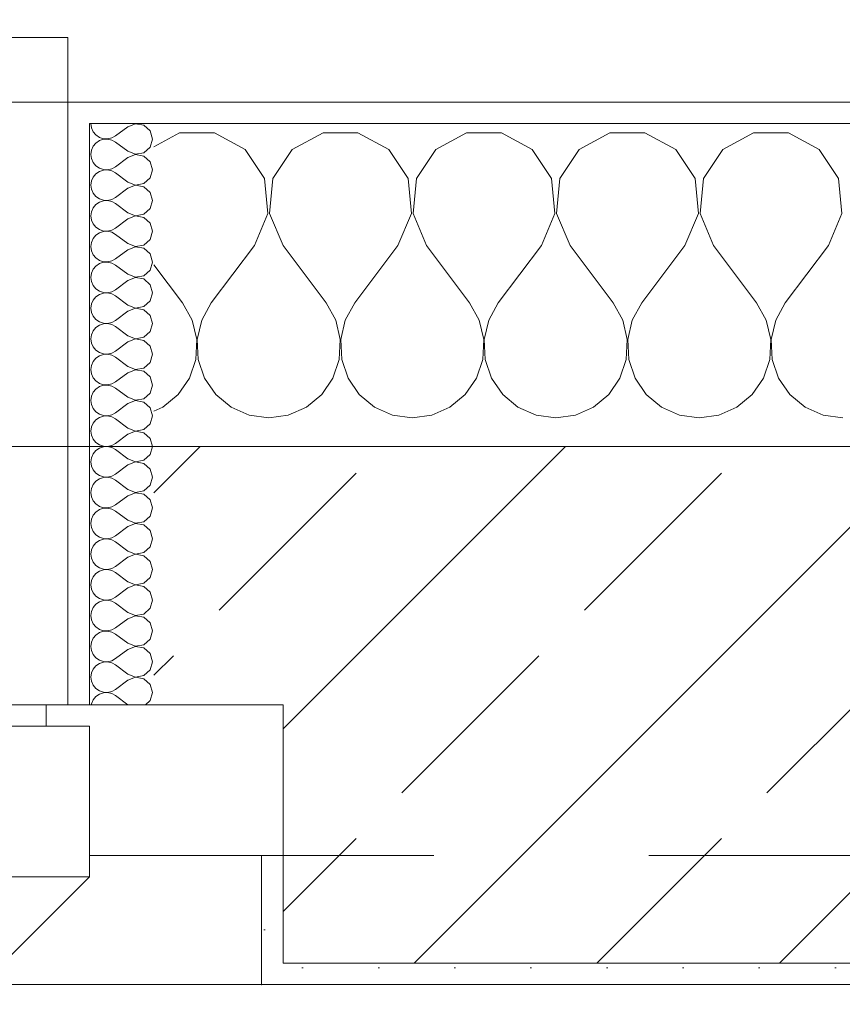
# Model space of a CAD drawing. Header units: metres. Extents: x -4 to 100, y -11 to 17.
# Tile 351 of 656: x 21.418 to 21.8, y 13.436 to 13.893. Entities that reach past the tile are written whole.
import ezdxf

# ---------------------------------------------------------------- set-up
doc = ezdxf.new("R2010")
doc.units = ezdxf.units.M
doc.header["$MEASUREMENT"] = 0
doc.linetypes.add('Strichlinie eng', pattern=[0.115, 0.075, -0.04])
doc.linetypes.add('Untersicht', pattern=[0.1, 0.075, -0.025])
for name, color, linetype in [('152 - Bemaßung_ Beschriftung.Ausbau', 7, 'Continuous'), ('603 - Struktur.Bodenplatte_ Decke Roh', 7, 'Continuous'), ('604 - Struktur.Wand Aussen', 7, 'Continuous'), ('650 - Abdeckung.Fußboden Aufbau', 7, 'Continuous'), ('Neubau_653 - Abdeckung.TB Verkofferung', 7, 'Continuous')]:
    doc.layers.add(name, color=color, linetype=linetype)
doc.styles.add('ERSTELLTER_STIL_2', font='txt')
doc.dimstyles.new('ERSTELLTER_STIL__5', dxfattribs={"dimtxt": 0.1, "dimasz": 0.0532, "dimexe": 0.18, "dimexo": 0.0625, "dimgap": 0, "dimtad": 1, "dimtih": 1, "dimtoh": 1, "dimzin": 0, "dimdsep": 46, "dimtxsty": 'ERSTELLTER_STIL_2', "dimblk": 'ARROWHEAD_2', "dimblk1": 'ARROWHEAD_2', "dimblk2": 'ARROWHEAD_2', "dimcen": 0.09, "dimse1": 1, "dimse2": 1, "dimclrd": 7, "dimclre": 7, "dimclrt": 7, "dimazin": 0, "dimtfac": 1, "dimtdec": 4, "dimtmove": 0, "dimatfit": 3, "dimfxl": 1, "dimtolj": 1, "dimtzin": 0, "dimarcsym": 0})
pattern_1 = [(0, (0, 0), (0, 0.08660254), [0, -0.05]), (0, (0.025, 0.0433), (0, 0.08660254), [0, -0.05])]
pattern_2 = [(45, (0, 0), (-0.01767767, 0.01767767), [0, -0.025])]

# ---------------------------------------------------------------- blocks, each defined once
blk = doc.blocks.new('*X68')
at = {"layer": '604 - Struktur.Wand Aussen', "color": 7, "linetype": 'Continuous', "lineweight": 5}
for p, q in [((21.49188, 13.84066), (21.48, 13.83429)), ((21.50812, 13.84066), (21.49188, 13.84066)), ((21.52243, 13.83299), (21.50812, 13.84066)), ((21.55855, 13.84066), (21.54424, 13.83299)), ((21.57479, 13.84066), (21.55855, 13.84066)), ((21.5891, 13.83299), (21.57479, 13.84066)), ((21.62521, 13.84066), (21.6109, 13.83299)), ((21.64145, 13.84066), (21.62521, 13.84066)), ((21.65576, 13.83299), (21.64145, 13.84066)), ((21.69188, 13.84066), (21.67757, 13.83299)), ((21.70812, 13.84066), (21.69188, 13.84066)), ((21.72243, 13.83299), (21.70812, 13.84066)), ((21.75855, 13.84066), (21.74424, 13.83299)), ((21.77479, 13.84066), (21.75855, 13.84066)), ((21.7891, 13.83299), (21.77479, 13.84066)), ((21.53142, 13.81947), (21.52243, 13.83299)), ((21.54424, 13.83299), (21.53525, 13.81947)), ((21.59808, 13.81947), (21.5891, 13.83299)), ((21.6109, 13.83299), (21.60192, 13.81947)), ((21.66475, 13.81947), (21.65576, 13.83299)), ((21.67757, 13.83299), (21.66858, 13.81947)), ((21.73142, 13.81947), (21.72243, 13.83299)), ((21.74424, 13.83299), (21.73525, 13.81947)), ((21.79808, 13.81947), (21.7891, 13.83299)), ((21.53295, 13.8033), (21.53142, 13.81947)), ((21.53525, 13.81947), (21.53371, 13.8033)), ((21.59962, 13.8033), (21.59808, 13.81947)), ((21.60192, 13.81947), (21.60038, 13.8033)), ((21.66629, 13.8033), (21.66475, 13.81947)), ((21.66858, 13.81947), (21.66705, 13.8033)), ((21.73295, 13.8033), (21.73142, 13.81947)), ((21.73525, 13.81947), (21.73371, 13.8033)), ((21.79962, 13.8033), (21.79808, 13.81947)), ((21.52667, 13.78833), (21.53295, 13.8033)), ((21.53371, 13.8033), (21.54, 13.78833)), ((21.59333, 13.78833), (21.59962, 13.8033)), ((21.60038, 13.8033), (21.60667, 13.78833)), ((21.66, 13.78833), (21.66629, 13.8033)), ((21.66705, 13.8033), (21.67333, 13.78833)), ((21.72667, 13.78833), (21.73295, 13.8033)), ((21.73371, 13.8033), (21.74, 13.78833)), ((21.79333, 13.78833), (21.79962, 13.8033)), ((21.52667, 13.78833), (21.50667, 13.76167)), ((21.54, 13.78833), (21.56, 13.76167)), ((21.59333, 13.78833), (21.57333, 13.76167)), ((21.60667, 13.78833), (21.62667, 13.76167)), ((21.66, 13.78833), (21.64, 13.76167)), ((21.67333, 13.78833), (21.69333, 13.76167)), ((21.72667, 13.78833), (21.70667, 13.76167)), ((21.74, 13.78833), (21.76, 13.76167)), ((21.79333, 13.78833), (21.77333, 13.76167)), ((21.48, 13.77944), (21.49333, 13.76167)), ((21.49778, 13.75362), (21.49333, 13.76167)), ((21.50667, 13.76167), (21.50222, 13.75362)), ((21.56445, 13.75362), (21.56, 13.76167)), ((21.57333, 13.76167), (21.56888, 13.75362)), ((21.63112, 13.75362), (21.62667, 13.76167)), ((21.64, 13.76167), (21.63555, 13.75362)), ((21.69778, 13.75362), (21.69333, 13.76167)), ((21.70667, 13.76167), (21.70222, 13.75362)), ((21.76445, 13.75362), (21.76, 13.76167)), ((21.77333, 13.76167), (21.76888, 13.75362)), ((21.49987, 13.74466), (21.49778, 13.75362)), ((21.50222, 13.75362), (21.50013, 13.74466)), ((21.56653, 13.74466), (21.56445, 13.75362)), ((21.56888, 13.75362), (21.5668, 13.74466)), ((21.6332, 13.74466), (21.63112, 13.75362)), ((21.63555, 13.75362), (21.63347, 13.74466)), ((21.69987, 13.74466), (21.69778, 13.75362)), ((21.70222, 13.75362), (21.70013, 13.74466)), ((21.76653, 13.74466), (21.76445, 13.75362)), ((21.76888, 13.75362), (21.7668, 13.74466)), ((21.49942, 13.73547), (21.49987, 13.74466)), ((21.50013, 13.74466), (21.50058, 13.73547)), ((21.56609, 13.73547), (21.56653, 13.74466)), ((21.5668, 13.74466), (21.56725, 13.73547)), ((21.63275, 13.73547), (21.6332, 13.74466)), ((21.63347, 13.74466), (21.63391, 13.73547)), ((21.69942, 13.73547), (21.69987, 13.74466)), ((21.70013, 13.74466), (21.70058, 13.73547)), ((21.76609, 13.73547), (21.76653, 13.74466)), ((21.7668, 13.74466), (21.76725, 13.73547)), ((21.49648, 13.72676), (21.49942, 13.73547)), ((21.50058, 13.73547), (21.50352, 13.72676)), ((21.56315, 13.72676), (21.56609, 13.73547)), ((21.56725, 13.73547), (21.57019, 13.72676)), ((21.62981, 13.72676), (21.63275, 13.73547)), ((21.63391, 13.73547), (21.63685, 13.72676)), ((21.69648, 13.72676), (21.69942, 13.73547)), ((21.70058, 13.73547), (21.70352, 13.72676)), ((21.76315, 13.72676), (21.76609, 13.73547)), ((21.76725, 13.73547), (21.77019, 13.72676)), ((21.49127, 13.71918), (21.49648, 13.72676)), ((21.50352, 13.72676), (21.50873, 13.71918)), ((21.55794, 13.71918), (21.56315, 13.72676)), ((21.57019, 13.72676), (21.57539, 13.71918)), ((21.62461, 13.71918), (21.62981, 13.72676)), ((21.63685, 13.72676), (21.64206, 13.71918)), ((21.69127, 13.71918), (21.69648, 13.72676)), ((21.70352, 13.72676), (21.70873, 13.71918)), ((21.75794, 13.71918), (21.76315, 13.72676)), ((21.77019, 13.72676), (21.77539, 13.71918)), ((21.48419, 13.71331), (21.49127, 13.71918)), ((21.50873, 13.71918), (21.51581, 13.71331)), ((21.55086, 13.71331), (21.55794, 13.71918)), ((21.57539, 13.71918), (21.58248, 13.71331)), ((21.61752, 13.71331), (21.62461, 13.71918)), ((21.64206, 13.71918), (21.64914, 13.71331)), ((21.68419, 13.71331), (21.69127, 13.71918)), ((21.70873, 13.71918), (21.71581, 13.71331)), ((21.75086, 13.71331), (21.75794, 13.71918)), ((21.77539, 13.71918), (21.78248, 13.71331)), ((21.48, 13.71146), (21.48419, 13.71331)), ((21.51581, 13.71331), (21.52422, 13.7096)), ((21.54244, 13.7096), (21.55086, 13.71331)), ((21.58248, 13.71331), (21.59089, 13.7096)), ((21.60911, 13.7096), (21.61752, 13.71331)), ((21.64914, 13.71331), (21.65756, 13.7096)), ((21.67578, 13.7096), (21.68419, 13.71331)), ((21.71581, 13.71331), (21.72422, 13.7096)), ((21.74244, 13.7096), (21.75086, 13.71331)), ((21.78248, 13.71331), (21.79089, 13.7096)), ((21.52422, 13.7096), (21.53333, 13.70833)), ((21.53333, 13.70833), (21.54244, 13.7096)), ((21.59089, 13.7096), (21.6, 13.70833)), ((21.6, 13.70833), (21.60911, 13.7096)), ((21.65756, 13.7096), (21.66667, 13.70833)), ((21.66667, 13.70833), (21.67578, 13.7096)), ((21.72422, 13.7096), (21.73333, 13.70833)), ((21.73333, 13.70833), (21.74244, 13.7096)), ((21.79089, 13.7096), (21.8, 13.70833))]:
    blk.add_line(p, q, dxfattribs=at)
blk = doc.blocks.new('*X88')
at = {"layer": '604 - Struktur.Wand Aussen', "color": 7, "linetype": 'Continuous', "lineweight": 5}
for p, q in [((21.45071, 13.845), (21.45099, 13.84305)), ((21.45099, 13.84305), (21.45178, 13.84124)), ((21.46786, 13.84357), (21.46214, 13.83929)), ((21.4715, 13.84497), (21.46786, 13.84357)), ((21.47534, 13.84425), (21.4715, 13.84497)), ((21.47822, 13.84161), (21.47534, 13.84425)), ((21.45178, 13.84124), (21.45304, 13.83973)), ((21.45304, 13.83973), (21.45466, 13.83861)), ((21.45466, 13.83861), (21.45653, 13.83798)), ((21.45653, 13.83798), (21.4585, 13.83789)), ((21.4585, 13.83783), (21.45653, 13.83773)), ((21.4585, 13.83789), (21.46042, 13.83833)), ((21.46042, 13.83738), (21.4585, 13.83783)), ((21.46042, 13.83833), (21.46214, 13.83929)), ((21.47929, 13.83786), (21.47822, 13.84161)), ((21.47822, 13.8341), (21.47929, 13.83786)), ((21.45178, 13.83447), (21.45099, 13.83267)), ((21.45304, 13.83599), (21.45178, 13.83447)), ((21.45466, 13.8371), (21.45304, 13.83599)), ((21.45653, 13.83773), (21.45466, 13.8371)), ((21.46214, 13.83643), (21.46042, 13.83738)), ((21.46786, 13.83214), (21.46214, 13.83643)), ((21.47534, 13.83147), (21.47822, 13.8341)), ((21.45099, 13.83267), (21.45071, 13.83071)), ((21.45071, 13.83071), (21.45099, 13.82876)), ((21.45099, 13.82876), (21.45178, 13.82696)), ((21.46786, 13.82929), (21.46214, 13.825)), ((21.46786, 13.83214), (21.4715, 13.83074)), ((21.4715, 13.83069), (21.46786, 13.82929)), ((21.4715, 13.83074), (21.47534, 13.83147)), ((21.47534, 13.82996), (21.4715, 13.83069)), ((21.47822, 13.82733), (21.47534, 13.82996)), ((21.45178, 13.82696), (21.45304, 13.82544)), ((21.45304, 13.82544), (21.45466, 13.82433)), ((21.45466, 13.82433), (21.45653, 13.8237)), ((21.4585, 13.8236), (21.46042, 13.82405)), ((21.46042, 13.82405), (21.46214, 13.825)), ((21.47929, 13.82357), (21.47822, 13.82733)), ((21.45178, 13.82018), (21.45099, 13.81838)), ((21.45304, 13.8217), (21.45178, 13.82018)), ((21.45466, 13.82282), (21.45304, 13.8217)), ((21.45653, 13.82345), (21.45466, 13.82282)), ((21.45653, 13.8237), (21.4585, 13.8236)), ((21.4585, 13.82354), (21.45653, 13.82345)), ((21.46042, 13.8231), (21.4585, 13.82354)), ((21.46214, 13.82214), (21.46042, 13.8231)), ((21.46786, 13.81786), (21.46214, 13.82214)), ((21.47534, 13.81718), (21.47822, 13.81982)), ((21.47822, 13.81982), (21.47929, 13.82357)), ((21.45099, 13.81838), (21.45071, 13.81643)), ((21.45071, 13.81643), (21.45099, 13.81448)), ((21.46786, 13.815), (21.46214, 13.81071)), ((21.46786, 13.81786), (21.4715, 13.81646)), ((21.4715, 13.8164), (21.46786, 13.815)), ((21.4715, 13.81646), (21.47534, 13.81718)), ((21.47534, 13.81567), (21.4715, 13.8164)), ((21.47822, 13.81304), (21.47534, 13.81567)), ((21.45099, 13.81448), (21.45178, 13.81267)), ((21.45178, 13.81267), (21.45304, 13.81116)), ((21.45304, 13.81116), (21.45466, 13.81004)), ((21.46042, 13.80976), (21.46214, 13.81071)), ((21.47929, 13.80929), (21.47822, 13.81304)), ((21.45178, 13.8059), (21.45099, 13.80409)), ((21.45304, 13.80742), (21.45178, 13.8059)), ((21.45466, 13.80853), (21.45304, 13.80742)), ((21.45466, 13.81004), (21.45653, 13.80941)), ((21.45653, 13.80916), (21.45466, 13.80853)), ((21.45653, 13.80941), (21.4585, 13.80931)), ((21.4585, 13.80926), (21.45653, 13.80916)), ((21.4585, 13.80931), (21.46042, 13.80976)), ((21.46042, 13.80881), (21.4585, 13.80926)), ((21.46214, 13.80786), (21.46042, 13.80881)), ((21.46786, 13.80357), (21.46214, 13.80786)), ((21.47822, 13.80553), (21.47929, 13.80929)), ((21.45099, 13.80409), (21.45071, 13.80214)), ((21.45071, 13.80214), (21.45099, 13.80019)), ((21.46786, 13.80357), (21.4715, 13.80217)), ((21.4715, 13.80211), (21.46786, 13.80071)), ((21.4715, 13.80217), (21.47534, 13.8029)), ((21.47534, 13.80139), (21.4715, 13.80211)), ((21.47534, 13.8029), (21.47822, 13.80553)), ((21.47822, 13.79876), (21.47534, 13.80139)), ((21.45099, 13.80019), (21.45178, 13.79839)), ((21.45178, 13.79839), (21.45304, 13.79687)), ((21.45304, 13.79687), (21.45466, 13.79575)), ((21.46786, 13.80071), (21.46214, 13.79643)), ((21.47929, 13.795), (21.47822, 13.79876)), ((21.45304, 13.79313), (21.45178, 13.79161)), ((21.45466, 13.79425), (21.45304, 13.79313)), ((21.45466, 13.79575), (21.45653, 13.79512)), ((21.45653, 13.79488), (21.45466, 13.79425)), ((21.45653, 13.79512), (21.4585, 13.79503)), ((21.4585, 13.79497), (21.45653, 13.79488)), ((21.4585, 13.79503), (21.46042, 13.79547)), ((21.46042, 13.79453), (21.4585, 13.79497)), ((21.46042, 13.79547), (21.46214, 13.79643)), ((21.46214, 13.79357), (21.46042, 13.79453)), ((21.46786, 13.78929), (21.46214, 13.79357)), ((21.47822, 13.79124), (21.47929, 13.795)), ((21.45099, 13.78981), (21.45071, 13.78786)), ((21.45071, 13.78786), (21.45099, 13.78591)), ((21.45178, 13.79161), (21.45099, 13.78981)), ((21.46786, 13.78929), (21.4715, 13.78789)), ((21.4715, 13.78783), (21.46786, 13.78643)), ((21.4715, 13.78789), (21.47534, 13.78861)), ((21.47534, 13.7871), (21.4715, 13.78783)), ((21.47534, 13.78861), (21.47822, 13.79124)), ((21.45099, 13.78591), (21.45178, 13.7841)), ((21.45178, 13.7841), (21.45304, 13.78258)), ((21.46786, 13.78643), (21.46214, 13.78214)), ((21.47822, 13.78447), (21.47534, 13.7871)), ((21.47929, 13.78071), (21.47822, 13.78447)), ((21.45304, 13.77884), (21.45178, 13.77733)), ((21.45304, 13.78258), (21.45466, 13.78147)), ((21.45466, 13.77996), (21.45304, 13.77884)), ((21.45466, 13.78147), (21.45653, 13.78084)), ((21.45653, 13.78059), (21.45466, 13.77996)), ((21.45653, 13.78084), (21.4585, 13.78074)), ((21.4585, 13.78069), (21.45653, 13.78059)), ((21.4585, 13.78074), (21.46042, 13.78119)), ((21.46042, 13.78024), (21.4585, 13.78069)), ((21.46042, 13.78119), (21.46214, 13.78214)), ((21.46214, 13.77929), (21.46042, 13.78024)), ((21.46786, 13.775), (21.46214, 13.77929)), ((21.47822, 13.77696), (21.47929, 13.78071)), ((21.45099, 13.77552), (21.45071, 13.77357)), ((21.45178, 13.77733), (21.45099, 13.77552)), ((21.46786, 13.775), (21.4715, 13.7736)), ((21.4715, 13.7736), (21.47534, 13.77433)), ((21.47534, 13.77433), (21.47822, 13.77696)), ((21.45071, 13.77357), (21.45099, 13.77162)), ((21.45099, 13.77162), (21.45178, 13.76982)), ((21.45178, 13.76982), (21.45304, 13.7683)), ((21.46786, 13.77214), (21.46214, 13.76786)), ((21.4715, 13.77354), (21.46786, 13.77214)), ((21.47534, 13.77282), (21.4715, 13.77354)), ((21.47822, 13.77018), (21.47534, 13.77282)), ((21.47929, 13.76643), (21.47822, 13.77018)), ((21.45304, 13.76456), (21.45178, 13.76304)), ((21.45304, 13.7683), (21.45466, 13.76718)), ((21.45466, 13.76567), (21.45304, 13.76456)), ((21.45466, 13.76718), (21.45653, 13.76655)), ((21.45653, 13.7663), (21.45466, 13.76567)), ((21.45653, 13.76655), (21.4585, 13.76646)), ((21.4585, 13.7664), (21.45653, 13.7663)), ((21.4585, 13.76646), (21.46042, 13.7669)), ((21.46042, 13.76595), (21.4585, 13.7664)), ((21.46042, 13.7669), (21.46214, 13.76786)), ((21.46214, 13.765), (21.46042, 13.76595)), ((21.46786, 13.76071), (21.46214, 13.765)), ((21.47822, 13.76267), (21.47929, 13.76643)), ((21.45099, 13.76124), (21.45071, 13.75929)), ((21.45178, 13.76304), (21.45099, 13.76124)), ((21.46786, 13.76071), (21.4715, 13.75931)), ((21.4715, 13.75931), (21.47534, 13.76004)), ((21.47534, 13.76004), (21.47822, 13.76267)), ((21.45071, 13.75929), (21.45099, 13.75733)), ((21.45099, 13.75733), (21.45178, 13.75553)), ((21.45178, 13.75553), (21.45304, 13.75401)), ((21.46786, 13.75786), (21.46214, 13.75357)), ((21.4715, 13.75926), (21.46786, 13.75786)), ((21.47534, 13.75853), (21.4715, 13.75926)), ((21.47822, 13.7559), (21.47534, 13.75853)), ((21.47929, 13.75214), (21.47822, 13.7559)), ((21.45304, 13.75401), (21.45466, 13.7529)), ((21.45466, 13.75139), (21.45304, 13.75027)), ((21.45466, 13.7529), (21.45653, 13.75227)), ((21.45653, 13.75202), (21.45466, 13.75139)), ((21.45653, 13.75227), (21.4585, 13.75217)), ((21.4585, 13.75211), (21.45653, 13.75202)), ((21.4585, 13.75217), (21.46042, 13.75262)), ((21.46042, 13.75167), (21.4585, 13.75211)), ((21.46042, 13.75262), (21.46214, 13.75357)), ((21.46214, 13.75071), (21.46042, 13.75167)), ((21.47822, 13.74839), (21.47929, 13.75214)), ((21.45099, 13.74695), (21.45071, 13.745)), ((21.45178, 13.74876), (21.45099, 13.74695)), ((21.45304, 13.75027), (21.45178, 13.74876)), ((21.46786, 13.74643), (21.46214, 13.75071)), ((21.46786, 13.74643), (21.4715, 13.74503)), ((21.47534, 13.74575), (21.47822, 13.74839)), ((21.45071, 13.745), (21.45099, 13.74305)), ((21.45099, 13.74305), (21.45178, 13.74124)), ((21.46786, 13.74357), (21.46214, 13.73929)), ((21.4715, 13.74497), (21.46786, 13.74357)), ((21.4715, 13.74503), (21.47534, 13.74575)), ((21.47534, 13.74425), (21.4715, 13.74497)), ((21.47822, 13.74161), (21.47534, 13.74425)), ((21.45178, 13.74124), (21.45304, 13.73973)), ((21.45304, 13.73973), (21.45466, 13.73861)), ((21.45466, 13.7371), (21.45304, 13.73599)), ((21.45466, 13.73861), (21.45653, 13.73798)), ((21.45653, 13.73773), (21.45466, 13.7371)), ((21.45653, 13.73798), (21.4585, 13.73789)), ((21.4585, 13.73783), (21.45653, 13.73773)), ((21.4585, 13.73789), (21.46042, 13.73833)), ((21.46042, 13.73738), (21.4585, 13.73783)), ((21.46042, 13.73833), (21.46214, 13.73929)), ((21.46214, 13.73643), (21.46042, 13.73738)), ((21.47929, 13.73786), (21.47822, 13.74161)), ((21.47822, 13.7341), (21.47929, 13.73786)), ((21.45099, 13.73267), (21.45071, 13.73071)), ((21.45178, 13.73447), (21.45099, 13.73267)), ((21.45304, 13.73599), (21.45178, 13.73447)), ((21.46786, 13.73214), (21.46214, 13.73643)), ((21.47534, 13.73147), (21.47822, 13.7341)), ((21.45071, 13.73071), (21.45099, 13.72876)), ((21.45099, 13.72876), (21.45178, 13.72696)), ((21.46786, 13.72929), (21.46214, 13.725)), ((21.46786, 13.73214), (21.4715, 13.73074)), ((21.4715, 13.73069), (21.46786, 13.72929)), ((21.4715, 13.73074), (21.47534, 13.73147)), ((21.47534, 13.72996), (21.4715, 13.73069)), ((21.47822, 13.72733), (21.47534, 13.72996)), ((21.45178, 13.72696), (21.45304, 13.72544)), ((21.45304, 13.72544), (21.45466, 13.72433)), ((21.45466, 13.72433), (21.45653, 13.7237)), ((21.45653, 13.72345), (21.45466, 13.72282)), ((21.45653, 13.7237), (21.4585, 13.7236)), ((21.4585, 13.72354), (21.45653, 13.72345)), ((21.4585, 13.7236), (21.46042, 13.72405)), ((21.46042, 13.7231), (21.4585, 13.72354)), ((21.46042, 13.72405), (21.46214, 13.725)), ((21.47929, 13.72357), (21.47822, 13.72733)), ((21.47822, 13.71982), (21.47929, 13.72357)), ((21.45178, 13.72018), (21.45099, 13.71838)), ((21.45304, 13.7217), (21.45178, 13.72018)), ((21.45466, 13.72282), (21.45304, 13.7217)), ((21.46214, 13.72214), (21.46042, 13.7231)), ((21.46786, 13.71786), (21.46214, 13.72214)), ((21.47534, 13.71718), (21.47822, 13.71982)), ((21.45099, 13.71838), (21.45071, 13.71643)), ((21.45071, 13.71643), (21.45099, 13.71448)), ((21.45099, 13.71448), (21.45178, 13.71267)), ((21.46786, 13.715), (21.46214, 13.71071)), ((21.46786, 13.71786), (21.4715, 13.71646)), ((21.4715, 13.7164), (21.46786, 13.715)), ((21.4715, 13.71646), (21.47534, 13.71718)), ((21.47534, 13.71567), (21.4715, 13.7164)), ((21.47822, 13.71304), (21.47534, 13.71567)), ((21.45178, 13.71267), (21.45304, 13.71116)), ((21.45304, 13.71116), (21.45466, 13.71004)), ((21.45466, 13.71004), (21.45653, 13.70941)), ((21.4585, 13.70931), (21.46042, 13.70976)), ((21.46042, 13.70976), (21.46214, 13.71071)), ((21.47929, 13.70929), (21.47822, 13.71304)), ((21.45178, 13.7059), (21.45099, 13.70409)), ((21.45304, 13.70742), (21.45178, 13.7059)), ((21.45466, 13.70853), (21.45304, 13.70742)), ((21.45653, 13.70916), (21.45466, 13.70853)), ((21.45653, 13.70941), (21.4585, 13.70931)), ((21.4585, 13.70926), (21.45653, 13.70916)), ((21.46042, 13.70881), (21.4585, 13.70926)), ((21.46214, 13.70786), (21.46042, 13.70881)), ((21.46786, 13.70357), (21.46214, 13.70786)), ((21.47534, 13.7029), (21.47822, 13.70553)), ((21.47822, 13.70553), (21.47929, 13.70929)), ((21.45099, 13.70409), (21.45071, 13.70214)), ((21.45071, 13.70214), (21.45099, 13.70019)), ((21.46786, 13.70071), (21.46214, 13.69643)), ((21.46786, 13.70357), (21.4715, 13.70217)), ((21.4715, 13.70211), (21.46786, 13.70071)), ((21.4715, 13.70217), (21.47534, 13.7029)), ((21.47534, 13.70139), (21.4715, 13.70211)), ((21.47822, 13.69876), (21.47534, 13.70139)), ((21.45099, 13.70019), (21.45178, 13.69839)), ((21.45178, 13.69839), (21.45304, 13.69687)), ((21.45304, 13.69687), (21.45466, 13.69575)), ((21.46042, 13.69547), (21.46214, 13.69643)), ((21.47929, 13.695), (21.47822, 13.69876)), ((21.45178, 13.69161), (21.45099, 13.68981)), ((21.45304, 13.69313), (21.45178, 13.69161)), ((21.45466, 13.69425), (21.45304, 13.69313)), ((21.45466, 13.69575), (21.45653, 13.69512)), ((21.45653, 13.69488), (21.45466, 13.69425)), ((21.45653, 13.69512), (21.4585, 13.69503)), ((21.4585, 13.69497), (21.45653, 13.69488)), ((21.4585, 13.69503), (21.46042, 13.69547)), ((21.46042, 13.69453), (21.4585, 13.69497)), ((21.46214, 13.69357), (21.46042, 13.69453)), ((21.46786, 13.68929), (21.46214, 13.69357)), ((21.47822, 13.69124), (21.47929, 13.695)), ((21.45099, 13.68981), (21.45071, 13.68786)), ((21.45071, 13.68786), (21.45099, 13.68591)), ((21.46786, 13.68929), (21.4715, 13.68789)), ((21.4715, 13.68783), (21.46786, 13.68643)), ((21.4715, 13.68789), (21.47534, 13.68861)), ((21.47534, 13.6871), (21.4715, 13.68783)), ((21.47534, 13.68861), (21.47822, 13.69124)), ((21.47822, 13.68447), (21.47534, 13.6871)), ((21.45099, 13.68591), (21.45178, 13.6841)), ((21.45178, 13.6841), (21.45304, 13.68258)), ((21.45304, 13.68258), (21.45466, 13.68147)), ((21.46786, 13.68643), (21.46214, 13.68214)), ((21.47929, 13.68071), (21.47822, 13.68447)), ((21.45304, 13.67884), (21.45178, 13.67733)), ((21.45466, 13.67996), (21.45304, 13.67884)), ((21.45466, 13.68147), (21.45653, 13.68084)), ((21.45653, 13.68059), (21.45466, 13.67996)), ((21.45653, 13.68084), (21.4585, 13.68074)), ((21.4585, 13.68069), (21.45653, 13.68059)), ((21.4585, 13.68074), (21.46042, 13.68119)), ((21.46042, 13.68024), (21.4585, 13.68069)), ((21.46042, 13.68119), (21.46214, 13.68214)), ((21.46214, 13.67929), (21.46042, 13.68024)), ((21.46786, 13.675), (21.46214, 13.67929)), ((21.47822, 13.67696), (21.47929, 13.68071)), ((21.45099, 13.67552), (21.45071, 13.67357)), ((21.45071, 13.67357), (21.45099, 13.67162)), ((21.45178, 13.67733), (21.45099, 13.67552)), ((21.46786, 13.675), (21.4715, 13.6736)), ((21.4715, 13.67354), (21.46786, 13.67214)), ((21.4715, 13.6736), (21.47534, 13.67433)), ((21.47534, 13.67282), (21.4715, 13.67354)), ((21.47534, 13.67433), (21.47822, 13.67696)), ((21.45099, 13.67162), (21.45178, 13.66982)), ((21.45178, 13.66982), (21.45304, 13.6683)), ((21.46786, 13.67214), (21.46214, 13.66786)), ((21.47822, 13.67018), (21.47534, 13.67282)), ((21.47929, 13.66643), (21.47822, 13.67018)), ((21.45304, 13.66456), (21.45178, 13.66304)), ((21.45304, 13.6683), (21.45466, 13.66718)), ((21.45466, 13.66567), (21.45304, 13.66456)), ((21.45466, 13.66718), (21.45653, 13.66655)), ((21.45653, 13.6663), (21.45466, 13.66567)), ((21.45653, 13.66655), (21.4585, 13.66646)), ((21.4585, 13.6664), (21.45653, 13.6663)), ((21.4585, 13.66646), (21.46042, 13.6669)), ((21.46042, 13.66595), (21.4585, 13.6664)), ((21.46042, 13.6669), (21.46214, 13.66786)), ((21.46214, 13.665), (21.46042, 13.66595)), ((21.46786, 13.66071), (21.46214, 13.665)), ((21.47822, 13.66267), (21.47929, 13.66643)), ((21.45099, 13.66124), (21.45071, 13.65929)), ((21.45178, 13.66304), (21.45099, 13.66124)), ((21.46786, 13.66071), (21.4715, 13.65931)), ((21.4715, 13.65931), (21.47534, 13.66004)), ((21.47534, 13.66004), (21.47822, 13.66267)), ((21.45071, 13.65929), (21.45099, 13.65733)), ((21.45099, 13.65733), (21.45178, 13.65553)), ((21.45178, 13.65553), (21.45304, 13.65401)), ((21.46786, 13.65786), (21.46214, 13.65357)), ((21.4715, 13.65926), (21.46786, 13.65786)), ((21.47534, 13.65853), (21.4715, 13.65926)), ((21.47822, 13.6559), (21.47534, 13.65853)), ((21.47929, 13.65214), (21.47822, 13.6559)), ((21.45304, 13.65027), (21.45178, 13.64876)), ((21.45304, 13.65401), (21.45466, 13.6529)), ((21.45466, 13.65139), (21.45304, 13.65027)), ((21.45466, 13.6529), (21.45653, 13.65227)), ((21.45653, 13.65202), (21.45466, 13.65139)), ((21.45653, 13.65227), (21.4585, 13.65217)), ((21.4585, 13.65211), (21.45653, 13.65202)), ((21.4585, 13.65217), (21.46042, 13.65262)), ((21.46042, 13.65167), (21.4585, 13.65211)), ((21.46042, 13.65262), (21.46214, 13.65357)), ((21.46214, 13.65071), (21.46042, 13.65167)), ((21.46786, 13.64643), (21.46214, 13.65071)), ((21.47822, 13.64839), (21.47929, 13.65214)), ((21.45099, 13.64695), (21.45071, 13.645)), ((21.45178, 13.64876), (21.45099, 13.64695)), ((21.46786, 13.64643), (21.4715, 13.64503)), ((21.4715, 13.64503), (21.47534, 13.64575)), ((21.47534, 13.64575), (21.47822, 13.64839)), ((21.45071, 13.645), (21.45099, 13.64305)), ((21.45099, 13.64305), (21.45178, 13.64124)), ((21.45178, 13.64124), (21.45304, 13.63973)), ((21.46786, 13.64357), (21.46214, 13.63929)), ((21.4715, 13.64497), (21.46786, 13.64357)), ((21.47534, 13.64425), (21.4715, 13.64497)), ((21.47822, 13.64161), (21.47534, 13.64425)), ((21.47929, 13.63786), (21.47822, 13.64161)), ((21.45304, 13.63973), (21.45466, 13.63861)), ((21.45466, 13.6371), (21.45304, 13.63599)), ((21.45466, 13.63861), (21.45653, 13.63798)), ((21.45653, 13.63773), (21.45466, 13.6371)), ((21.45653, 13.63798), (21.4585, 13.63789)), ((21.4585, 13.63783), (21.45653, 13.63773)), ((21.4585, 13.63789), (21.46042, 13.63833)), ((21.46042, 13.63738), (21.4585, 13.63783)), ((21.46042, 13.63833), (21.46214, 13.63929)), ((21.46214, 13.63643), (21.46042, 13.63738)), ((21.47822, 13.6341), (21.47929, 13.63786)), ((21.45099, 13.63267), (21.45071, 13.63071)), ((21.45178, 13.63447), (21.45099, 13.63267)), ((21.45304, 13.63599), (21.45178, 13.63447)), ((21.46786, 13.63214), (21.46214, 13.63643)), ((21.46786, 13.63214), (21.4715, 13.63074)), ((21.47534, 13.63147), (21.47822, 13.6341)), ((21.45071, 13.63071), (21.45099, 13.62876)), ((21.45099, 13.62876), (21.45178, 13.62696)), ((21.46786, 13.62929), (21.46214, 13.625)), ((21.4715, 13.63069), (21.46786, 13.62929)), ((21.4715, 13.63074), (21.47534, 13.63147)), ((21.47534, 13.62996), (21.4715, 13.63069)), ((21.47822, 13.62733), (21.47534, 13.62996)), ((21.47929, 13.62357), (21.47822, 13.62733)), ((21.45178, 13.62696), (21.45304, 13.62544)), ((21.45304, 13.62544), (21.45466, 13.62433)), ((21.45466, 13.62282), (21.45304, 13.6217)), ((21.45466, 13.62433), (21.45653, 13.6237)), ((21.45653, 13.62345), (21.45466, 13.62282)), ((21.45653, 13.6237), (21.4585, 13.6236)), ((21.4585, 13.62354), (21.45653, 13.62345)), ((21.4585, 13.6236), (21.46042, 13.62405)), ((21.46042, 13.6231), (21.4585, 13.62354)), ((21.46042, 13.62405), (21.46214, 13.625)), ((21.46214, 13.62214), (21.46042, 13.6231)), ((21.47822, 13.61982), (21.47929, 13.62357)), ((21.45099, 13.61838), (21.45071, 13.61643)), ((21.45178, 13.62018), (21.45099, 13.61838)), ((21.45304, 13.6217), (21.45178, 13.62018)), ((21.46786, 13.61786), (21.46214, 13.62214)), ((21.47534, 13.61718), (21.47822, 13.61982)), ((21.45071, 13.61643), (21.45099, 13.61448)), ((21.45099, 13.61448), (21.45178, 13.61267)), ((21.46786, 13.615), (21.46214, 13.61071)), ((21.46786, 13.61786), (21.4715, 13.61646)), ((21.4715, 13.6164), (21.46786, 13.615)), ((21.4715, 13.61646), (21.47534, 13.61718)), ((21.47534, 13.61567), (21.4715, 13.6164)), ((21.47822, 13.61304), (21.47534, 13.61567)), ((21.45178, 13.61267), (21.45304, 13.61116)), ((21.45304, 13.61116), (21.45466, 13.61004)), ((21.45466, 13.61004), (21.45653, 13.60941)), ((21.45653, 13.60916), (21.45466, 13.60853)), ((21.45653, 13.60941), (21.4585, 13.60931)), ((21.4585, 13.60926), (21.45653, 13.60916)), ((21.4585, 13.60931), (21.46042, 13.60976)), ((21.46042, 13.60881), (21.4585, 13.60926)), ((21.46042, 13.60976), (21.46214, 13.61071)), ((21.47929, 13.60929), (21.47822, 13.61304)), ((21.47822, 13.60553), (21.47929, 13.60929)), ((21.45178, 13.6059), (21.45099, 13.60409)), ((21.45304, 13.60742), (21.45178, 13.6059)), ((21.45466, 13.60853), (21.45304, 13.60742)), ((21.46214, 13.60786), (21.46042, 13.60881)), ((21.46786, 13.60357), (21.46214, 13.60786)), ((21.47534, 13.6029), (21.47822, 13.60553)), ((21.45099, 13.60409), (21.45071, 13.60214)), ((21.45071, 13.60214), (21.45099, 13.60019)), ((21.45099, 13.60019), (21.45178, 13.59839)), ((21.46786, 13.60071), (21.46214, 13.59643)), ((21.46786, 13.60357), (21.4715, 13.60217)), ((21.4715, 13.60211), (21.46786, 13.60071)), ((21.4715, 13.60217), (21.47534, 13.6029)), ((21.47534, 13.60139), (21.4715, 13.60211)), ((21.47822, 13.59876), (21.47534, 13.60139)), ((21.45178, 13.59839), (21.45304, 13.59687)), ((21.45304, 13.59687), (21.45466, 13.59575)), ((21.45466, 13.59575), (21.45653, 13.59512)), ((21.4585, 13.59503), (21.46042, 13.59547)), ((21.46042, 13.59547), (21.46214, 13.59643)), ((21.47929, 13.595), (21.47822, 13.59876)), ((21.45178, 13.59161), (21.45099, 13.58981)), ((21.45304, 13.59313), (21.45178, 13.59161)), ((21.45466, 13.59425), (21.45304, 13.59313)), ((21.45653, 13.59488), (21.45466, 13.59425)), ((21.45653, 13.59512), (21.4585, 13.59503)), ((21.4585, 13.59497), (21.45653, 13.59488)), ((21.46042, 13.59453), (21.4585, 13.59497)), ((21.46214, 13.59357), (21.46042, 13.59453)), ((21.46786, 13.58929), (21.46214, 13.59357)), ((21.47534, 13.58861), (21.47822, 13.59124)), ((21.47822, 13.59124), (21.47929, 13.595)), ((21.45099, 13.58981), (21.45071, 13.58786)), ((21.45071, 13.58786), (21.45099, 13.58591)), ((21.46786, 13.58643), (21.46214, 13.58214)), ((21.46786, 13.58929), (21.4715, 13.58789)), ((21.4715, 13.58783), (21.46786, 13.58643)), ((21.4715, 13.58789), (21.47534, 13.58861)), ((21.47534, 13.5871), (21.4715, 13.58783)), ((21.47822, 13.58447), (21.47534, 13.5871)), ((21.45099, 13.58591), (21.45178, 13.5841)), ((21.45178, 13.5841), (21.45304, 13.58258)), ((21.45304, 13.58258), (21.45466, 13.58147)), ((21.46042, 13.58119), (21.46214, 13.58214)), ((21.47929, 13.58071), (21.47822, 13.58447)), ((21.45178, 13.57733), (21.45099, 13.57552)), ((21.45304, 13.57884), (21.45178, 13.57733)), ((21.45466, 13.57996), (21.45304, 13.57884)), ((21.45466, 13.58147), (21.45653, 13.58084)), ((21.45653, 13.58059), (21.45466, 13.57996)), ((21.45653, 13.58084), (21.4585, 13.58074)), ((21.4585, 13.58069), (21.45653, 13.58059)), ((21.4585, 13.58074), (21.46042, 13.58119)), ((21.46042, 13.58024), (21.4585, 13.58069)), ((21.46214, 13.57929), (21.46042, 13.58024)), ((21.46786, 13.575), (21.46214, 13.57929)), ((21.47822, 13.57696), (21.47929, 13.58071)), ((21.45099, 13.57552), (21.45091, 13.575)), ((21.47608, 13.575), (21.47822, 13.57696))]:
    blk.add_line(p, q, dxfattribs=at)
blk = doc.blocks.new('*D293')
at = {"layer": '152 - Bemaßung_ Beschriftung.Ausbau', "color": 7, "linetype": 'Continuous', "lineweight": 5}
for p, q in [((19.14, 14.8025), (19.14, 14.9075)), ((19.16021, 14.89), (19.11979, 14.82)), ((21.56021, 14.89), (21.51979, 14.82)), ((17.94, 14.855), (19.14, 14.855)), ((19.14, 14.855), (21.54, 14.855))]:
    blk.add_line(p, q, dxfattribs=at)
at = {"layer": '152 - Bemaßung_ Beschriftung.Ausbau', "color": 7, "lineweight": 5, "char_height": 0.1, "attachment_point": 7, "style": 'ERSTELLTER_STIL_2'}
for s, insert in [('\\A1;{\\pql;\\fArial|b0|i0|c0|p38;2,40}', (20.20697, 14.875)), ('\\A1;{\\pql;\\fArial|b0|i0|c0|p38;2,01}', (20.20697, 14.735))]:
    blk.add_mtext(s, dxfattribs=dict(at, insert=insert))
blk = doc.blocks.new('ARROWHEAD_2')
at = {"color": 0, "linetype": 'Continuous', "lineweight": 0}
for p, q in [((-0.3781, -0.655), (0.3781, 0.655)), ((0, 0), (-1, 0))]:
    blk.add_line(p, q, dxfattribs=at)
blk = doc.blocks.new('*D294')
at = {"layer": '152 - Bemaßung_ Beschriftung.Ausbau', "color": 7, "linetype": 'Continuous', "lineweight": 5}
for p, q in [((21.54, 14.8025), (21.54, 14.9075)), ((21.56021, 14.89), (21.51979, 14.82)), ((22.76021, 14.89), (22.71979, 14.82)), ((19.14, 14.855), (21.54, 14.855)), ((21.54, 14.855), (22.74, 14.855))]:
    blk.add_line(p, q, dxfattribs=at)
at = {"layer": '152 - Bemaßung_ Beschriftung.Ausbau', "color": 7, "lineweight": 5, "insert": (22.00697, 14.875), "char_height": 0.1, "attachment_point": 7, "style": 'ERSTELLTER_STIL_2'}
blk.add_mtext('\\A1;{\\pql;\\fArial|b0|i0|c0|p38;1,20}', dxfattribs=at)
blk = doc.blocks.new('*D295')
at = {"layer": '152 - Bemaßung_ Beschriftung.Ausbau', "color": 7, "linetype": 'Continuous', "lineweight": 5}
for p, q in [((22.74, 14.8025), (22.74, 14.9075)), ((22.76021, 14.89), (22.71979, 14.82)), ((25.16021, 14.89), (25.11979, 14.82)), ((21.54, 14.855), (22.74, 14.855)), ((22.74, 14.855), (25.14, 14.855))]:
    blk.add_line(p, q, dxfattribs=at)
at = {"layer": '152 - Bemaßung_ Beschriftung.Ausbau', "color": 7, "lineweight": 5, "char_height": 0.1, "attachment_point": 7, "style": 'ERSTELLTER_STIL_2'}
for s, insert in [('\\A1;{\\pql;\\fArial|b0|i0|c0|p38;2,40}', (23.80697, 14.875)), ('\\A1;{\\pql;\\fArial|b0|i0|c0|p38;2,01}', (23.80697, 14.735))]:
    blk.add_mtext(s, dxfattribs=dict(at, insert=insert))
blk = doc.blocks.new('*D328')
at = {"layer": '152 - Bemaßung_ Beschriftung.Ausbau', "color": 7, "linetype": 'Continuous', "lineweight": 5}
for p, q in [((18.59998, 15.3025), (18.59998, 15.4075)), ((18.62018, 15.39), (18.57977, 15.32)), ((22.07017, 15.39), (22.02975, 15.32)), ((18.46998, 15.355), (18.59998, 15.355)), ((18.59998, 15.355), (22.04996, 15.355))]:
    blk.add_line(p, q, dxfattribs=at)
at = {"layer": '152 - Bemaßung_ Beschriftung.Ausbau', "color": 7, "lineweight": 5, "char_height": 0.1, "attachment_point": 7, "style": 'ERSTELLTER_STIL_2'}
for s, insert in [('\\A1;{\\pql;\\fArial|b0|i0|c0|p38;3,45}', (20.11605, 15.375)), ('\\A1;{\\pql;\\fArial|b0|i0|c0|p38;15}', (21.87796, 15.375))]:
    blk.add_mtext(s, dxfattribs=dict(at, insert=insert))
blk = doc.blocks.new('*D329')
at = {"layer": '152 - Bemaßung_ Beschriftung.Ausbau', "color": 7, "linetype": 'Continuous', "lineweight": 5}
for p, q in [((22.04996, 15.3025), (22.04996, 15.4075)), ((22.19996, 15.3025), (22.19996, 15.4075)), ((22.07017, 15.39), (22.02975, 15.32)), ((22.22017, 15.39), (22.17975, 15.32)), ((18.59998, 15.355), (22.04996, 15.355)), ((22.04996, 15.355), (22.19996, 15.355)), ((22.19996, 15.355), (25.64997, 15.355))]:
    blk.add_line(p, q, dxfattribs=at)
blk = doc.blocks.new('*D365')
at = {"layer": '152 - Bemaßung_ Beschriftung.Ausbau', "color": 7, "linetype": 'Continuous', "lineweight": 5}
for p, q in [((18.67999, 15.8025), (18.67999, 15.9075)), ((18.7002, 15.89), (18.65978, 15.82)), ((22.0002, 15.89), (21.95978, 15.82)), ((18.37999, 15.855), (18.67999, 15.855)), ((18.67999, 15.855), (21.97999, 15.855))]:
    blk.add_line(p, q, dxfattribs=at)
at = {"layer": '152 - Bemaßung_ Beschriftung.Ausbau', "color": 7, "lineweight": 5, "insert": (20.19696, 15.875), "char_height": 0.1, "attachment_point": 7, "style": 'ERSTELLTER_STIL_2'}
blk.add_mtext('\\A1;{\\pql;\\fArial|b0|i0|c0|p38;3,30}', dxfattribs=at)
blk = doc.blocks.new('*D366')
at = {"layer": '152 - Bemaßung_ Beschriftung.Ausbau', "color": 7, "linetype": 'Continuous', "lineweight": 5}
for p, q in [((21.97999, 15.8025), (21.97999, 15.9075)), ((22.0002, 15.89), (21.95978, 15.82)), ((22.3002, 15.89), (22.25978, 15.82)), ((18.67999, 15.855), (21.97999, 15.855)), ((21.97999, 15.855), (22.27999, 15.855))]:
    blk.add_line(p, q, dxfattribs=at)
at = {"layer": '152 - Bemaßung_ Beschriftung.Ausbau', "color": 7, "lineweight": 5, "insert": (22.0541, 15.875), "char_height": 0.1, "attachment_point": 7, "style": 'ERSTELLTER_STIL_2'}
blk.add_mtext('\\A1;{\\pql;\\fArial|b0|i0|c0|p38;30}', dxfattribs=at)

msp = doc.modelspace()

# ---------------------------------------------------------------- hatches: boundary and pattern name
at = {"layer": '604 - Struktur.Wand Aussen', "linetype": 'Continuous', "lineweight": 0, "true_color": 0x000000}
h = msp.add_hatch(dxfattribs=at)
h.set_pattern_fill('Verputz_0001', color=18, style=0, pattern_type=2)
h.set_pattern_definition(pattern_1)
h.paths.add_polyline_path([(21.45, 13.855), (21.44, 13.855), (21.44, 13.575), (21.45, 13.575)])
h = msp.add_hatch(dxfattribs=at)
h.set_pattern_fill('Verputz_0001', color=18, style=0, pattern_type=2)
h.set_pattern_definition(pattern_1)
h.paths.add_polyline_path([(21.45, 13.855), (21.45, 13.845), (22.83, 13.845), (22.83, 13.855)])
h = msp.add_hatch(dxfattribs=at)
h.set_pattern_fill('Beton__Stahlbeton_0001', color=18, style=0, pattern_type=2)
h.set_pattern_definition([(45, (0, 0), (-0.0848528, 0.0848528), []), (45, (-0.04243, 0.04243), (-0.0848528, 0.0848528), [0.09, -0.03])])
h.paths.add_polyline_path([(21.48, 13.695), (21.48, 13.575), (21.54, 13.575), (21.54, 13.505), (21.54, 13.455), (22.74, 13.455), (22.74, 13.505), (22.74, 13.575), (22.8, 13.575), (22.8, 13.695)])
h = msp.add_hatch(dxfattribs=at)
h.set_pattern_fill('Gips_0001', color=18, style=0, pattern_type=2)
h.set_pattern_definition(pattern_2)
h.paths.add_polyline_path([(21.54, 13.445), (21.54, 13.505), (21.53, 13.505), (21.53, 13.445)])
h = msp.add_hatch(dxfattribs=at)
h.set_pattern_fill('Gips_0001', color=18, style=0, pattern_type=2)
h.set_pattern_definition(pattern_2)
h.paths.add_polyline_path([(21.54, 13.445), (21.96999, 13.445), (21.96999, 13.455), (21.54, 13.455)])

# ---------------------------------------------------------------- linework, layer by layer
at = {"layer": '603 - Struktur.Bodenplatte_ Decke Roh', "color": 7, "linetype": 'Continuous', "lineweight": 18, "flags": 128}
msp.add_lwpolyline([(47.47999, 13.695), (14.77999, 13.695), (14.77999, 13.455), (14.77999, 12.99998), (14.84, 12.99998), (14.84, 8.58498), (13.03, 8.58498), (13.03, 8.72498), (11.41, 8.72498), (11.41, 12.99998), (11.47999, 12.99998), (11.47999, 13.455), (11.47999, 13.695), (-0.015, 13.695)], dxfattribs=at)
at = {"layer": '604 - Struktur.Wand Aussen', "color": 7, "linetype": 'Continuous', "lineweight": 9}
for p, q in [((21.44, 13.885), (19.24, 13.885)), ((21.44, 13.855), (21.44, 13.885)), ((21.45, 13.495), (21.03281, 13.07781)), ((21.53, 13.445), (19.15, 13.445))]:
    msp.add_line(p, q, dxfattribs=at)
at = {"layer": '604 - Struktur.Wand Aussen', "color": 7, "linetype": 'Strichlinie eng', "lineweight": 9}
for p, q in [((21.44, 13.855), (19.24, 13.855)), ((21.53, 13.445), (19.15, 13.445))]:
    msp.add_line(p, q, dxfattribs=at)
at = {"layer": '604 - Struktur.Wand Aussen', "color": 7, "linetype": 'Continuous', "lineweight": 5}
for p, q in [((21.44, 13.855), (21.44, 13.845)), ((21.45, 13.855), (21.44, 13.855)), ((21.44, 13.855), (21.44, 13.845)), ((21.44, 13.845), (21.44, 13.705)), ((21.44, 13.845), (21.44, 13.705)), ((21.48, 13.845), (21.45, 13.845)), ((21.45, 13.575), (21.45, 13.845)), ((21.45, 13.845), (21.45, 13.575)), ((22.8, 13.845), (21.48, 13.845)), ((21.44, 13.705), (21.44, 13.695)), ((21.44, 13.705), (21.44, 13.695)), ((21.44, 13.695), (21.44, 13.575)), ((21.44, 13.695), (21.44, 13.575)), ((21.45, 13.575), (21.44, 13.575)), ((21.45, 13.575), (21.44, 13.575)), ((21.45, 13.575), (21.44, 13.575)), ((21.48, 13.575), (21.45, 13.575)), ((21.48, 13.575), (21.45, 13.575)), ((21.48, 13.575), (21.45, 13.575)), ((21.54, 13.505), (21.53, 13.505)), ((21.53, 13.505), (21.53, 13.455)), ((21.53, 13.505), (21.53, 13.455)), ((21.54, 13.505), (21.53, 13.505)), ((21.54, 13.505), (21.53, 13.505)), ((21.53, 13.455), (21.53, 13.445)), ((21.53, 13.455), (21.53, 13.445)), ((21.54, 13.445), (21.53, 13.445))]:
    msp.add_line(p, q, dxfattribs=at)
at = {"layer": '604 - Struktur.Wand Aussen', "color": 7, "linetype": 'Continuous', "lineweight": 13}
for p, q in [((22.8, 13.695), (21.48, 13.695)), ((20.88, 13.575), (21.43, 13.575)), ((21.43, 13.565), (21.43, 13.575)), ((21.43, 13.575), (21.54, 13.575)), ((21.54, 13.575), (21.48, 13.575)), ((21.54, 13.575), (21.48, 13.575)), ((21.54, 13.575), (21.48, 13.575)), ((21.54, 13.575), (21.54, 13.505)), ((21.54, 13.575), (21.54, 13.505)), ((21.54, 13.575), (21.54, 13.505)), ((21.37, 13.565), (21.45, 13.565)), ((21.45, 13.565), (21.43, 13.565)), ((21.45, 13.505), (21.45, 13.565)), ((21.45, 13.565), (21.45, 13.495)), ((21.54, 13.505), (21.45, 13.505)), ((21.54, 13.455), (21.54, 13.505)), ((21.45, 13.495), (21.37, 13.495)), ((21.54, 13.455), (22.74, 13.455))]:
    msp.add_line(p, q, dxfattribs=at)
at = {"layer": '604 - Struktur.Wand Aussen', "color": 7, "linetype": 'Continuous', "lineweight": 5, "flags": 128}
for points in [[(22.83, 13.855), (21.45, 13.855)], [(21.54, 13.445), (21.96999, 13.445)]]:
    msp.add_lwpolyline(points, dxfattribs=at)
at = {"layer": '604 - Struktur.Wand Aussen', "color": 7, "linetype": 'Continuous', "lineweight": 9}
msp.add_point((21.53, 13.445), dxfattribs=at)
at = {"layer": '650 - Abdeckung.Fußboden Aufbau', "color": 7, "linetype": 'Continuous', "lineweight": 13, "flags": 128}
msp.add_lwpolyline([(21.79995, 8.22), (21.79995, 8.88), (22.04996, 8.88), (22.04996, 12.98998), (21.96999, 12.98998), (21.96999, 13.445), (18.68999, 13.445), (18.68999, 12.98998), (18.59998, 12.98998)], dxfattribs=at)
at = {"layer": 'Neubau_653 - Abdeckung.TB Verkofferung', "color": 1, "linetype": 'Untersicht', "lineweight": 9}
msp.add_line((15.11, 13.50498), (47.13002, 13.50498), dxfattribs=at)

# ---------------------------------------------------------------- block references
at = {"layer": '604 - Struktur.Wand Aussen', "color": 7, "lineweight": 18}
for name in ['*X88', '*X68']:
    msp.add_blockref(name, (0, 0), dxfattribs=at)

# ---------------------------------------------------------------- dimensions: what is measured, and where the dimension line sits
at = {"layer": '152 - Bemaßung_ Beschriftung.Ausbau', "color": 7, "linetype": 'Continuous', "lineweight": 5}
for base, p1, p2, picture, middle in [((21.97999, 15.855), (18.67999, 13.44998), (21.97999, 13.44998), '*D365', (20.32684, 15.925)), ((22.27999, 15.855), (21.97999, 13.44998), (22.27999, 13.44998), '*D366', (22.13034, 15.925)), ((22.04996, 15.355), (18.59998, 10.74998), (22.04996, 12.99998), '*D328', (20.24593, 15.425)), ((22.19996, 15.355), (22.04996, 12.99998), (22.19996, 12.99998), '*D329', (21.95419, 15.425)), ((21.54, 14.855), (19.14, 13.575), (21.54, 13.575), '*D293', (20.33685, 14.925)), ((22.74, 14.855), (21.54, 13.575), (22.74, 13.575), '*D294', (22.13685, 14.925)), ((25.14, 14.855), (22.74, 13.575), (25.14, 13.575), '*D295', (23.93685, 14.925))]:
    dim = msp.add_linear_dim(base=base, p1=p1, p2=p2, angle=0, dimstyle='ERSTELLTER_STIL__5', dxfattribs=at)
    dim.commit()
    dim.dimension.update_dxf_attribs({"geometry": picture, "text_midpoint": middle, "dimtype": 160})

doc.saveas('drawing.dxf')
